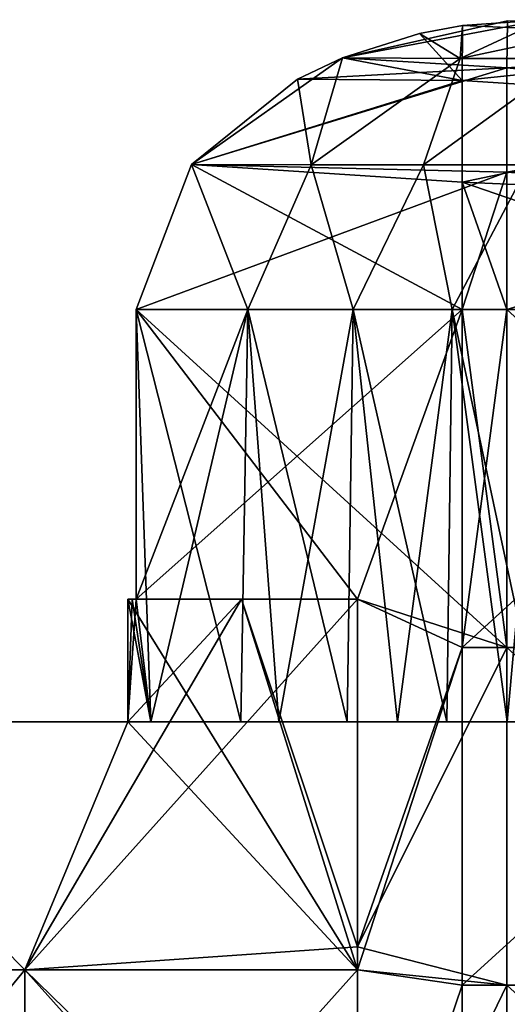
# Model space of a CAD drawing. Header units: inches. Extents: x -4.75 to 4.5, y 0 to 1.88.
# Tile 425 of 462: x 3.43 to 3.54, y 1.66 to 1.88. Entities that reach past the tile are written whole.
import ezdxf

# ---------------------------------------------------------------- set-up
doc = ezdxf.new("R2010")
doc.units = ezdxf.units.IN
doc.header["$LTSCALE"] = 101.851852
doc.header["$MEASUREMENT"] = 0
for name, color, linetype in [('13', 7, 'CONTINUOUS'), ('14', 7, 'CONTINUOUS'), ('2', 7, 'CONTINUOUS'), ('35', 7, 'CONTINUOUS'), ('38', 7, 'CONTINUOUS'), ('40', 7, 'CONTINUOUS'), ('44', 7, 'CONTINUOUS'), ('85', 7, 'CONTINUOUS'), ('86', 7, 'CONTINUOUS'), ('90', 7, 'CONTINUOUS')]:
    doc.layers.add(name, color=color, linetype=linetype)

msp = doc.modelspace()

# ---------------------------------------------------------------- linework, layer by layer
at = {"layer": '13', "color": 13, "linetype": 'Continuous', "true_color": 0xd67263}
for points in [[(3.50502, 1.75, -1.25), (3.45722, 1.75, -1.25), (3.45722, 1.8125, -1.25), (3.50502, 1.75, -1.25)], [(3.53722, 1.73958, -1.25), (3.50502, 1.75, -1.25), (3.45722, 1.8125, -1.25), (3.53722, 1.73958, -1.25)], [(3.52756, 1.8125, -1.25), (3.53722, 1.73958, -1.25), (3.45722, 1.8125, -1.25), (3.52756, 1.8125, -1.25)], [(3.53722, 1.8125, -1.25), (3.53722, 1.73958, -1.25), (3.52756, 1.8125, -1.25), (3.53722, 1.8125, -1.25)], [(3.53722, 1.73958, -1.25), (3.53722, 1.8125, -1.25), (3.6173, 1.73958, -1.25), (3.53722, 1.73958, -1.25)], [(3.6173, 1.73958, -1.25), (3.53722, 1.8125, -1.25), (3.60764, 1.8125, -1.25), (3.6173, 1.73958, -1.25)], [(3.50502, 1.75, -1.25), (3.53722, 1.73958, -1.25), (3.50502, 1.675, -1.25), (3.50502, 1.75, -1.25)], [(3.53722, 1.73958, -1.25), (3.53722, 1.66667, -1.25), (3.50502, 1.675, -1.25), (3.53722, 1.73958, -1.25)], [(3.53722, 1.66667, -1.25), (3.53722, 1.73958, -1.25), (3.6173, 1.66667, -1.25), (3.53722, 1.66667, -1.25)], [(3.6173, 1.66667, -1.25), (3.53722, 1.73958, -1.25), (3.6173, 1.73958, -1.25), (3.6173, 1.66667, -1.25)], [(3.50502, 1.675, -1.25), (3.53722, 1.66667, -1.25), (3.50502, 1.67, -1.25), (3.50502, 1.675, -1.25)], [(3.50502, 1.67, -1.25), (3.53722, 1.66667, -1.25), (3.50502, 1.6, -1.25), (3.50502, 1.67, -1.25)], [(3.53722, 1.66667, -1.25), (3.53722, 1.59375, -1.25), (3.50502, 1.6, -1.25), (3.53722, 1.66667, -1.25)], [(3.53722, 1.59375, -1.25), (3.53722, 1.66667, -1.25), (3.6173, 1.59375, -1.25), (3.53722, 1.59375, -1.25)], [(3.6173, 1.59375, -1.25), (3.53722, 1.66667, -1.25), (3.6173, 1.66667, -1.25), (3.6173, 1.59375, -1.25)]]:
    msp.add_3dface(points, dxfattribs=at)
at = {"layer": '14', "color": 13, "linetype": 'Continuous', "true_color": 0xd67263}
for points in [[(3.45722, 1.75, 1.25), (3.50502, 1.75, 1.25), (3.52756, 1.8125, 1.25), (3.45722, 1.75, 1.25)], [(3.45722, 1.8125, 1.25), (3.45722, 1.75, 1.25), (3.52756, 1.8125, 1.25), (3.45722, 1.8125, 1.25)], [(3.52756, 1.8125, 1.25), (3.50502, 1.75, 1.25), (3.52756, 1.73958, 1.25), (3.52756, 1.8125, 1.25)], [(3.52756, 1.8125, 1.25), (3.52756, 1.73958, 1.25), (3.53722, 1.8125, 1.25), (3.52756, 1.8125, 1.25)], [(3.53722, 1.8125, 1.25), (3.52756, 1.73958, 1.25), (3.60764, 1.8125, 1.25), (3.53722, 1.8125, 1.25)], [(3.60764, 1.8125, 1.25), (3.52756, 1.73958, 1.25), (3.60764, 1.73958, 1.25), (3.60764, 1.8125, 1.25)], [(3.50502, 1.75, 1.25), (3.50502, 1.675, 1.25), (3.52756, 1.73958, 1.25), (3.50502, 1.75, 1.25)], [(3.50502, 1.675, 1.25), (3.50502, 1.67, 1.25), (3.52756, 1.73958, 1.25), (3.50502, 1.675, 1.25)], [(3.52756, 1.73958, 1.25), (3.50502, 1.67, 1.25), (3.52756, 1.66667, 1.25), (3.52756, 1.73958, 1.25)], [(3.52756, 1.73958, 1.25), (3.52756, 1.66667, 1.25), (3.60764, 1.73958, 1.25), (3.52756, 1.73958, 1.25)], [(3.60764, 1.73958, 1.25), (3.52756, 1.66667, 1.25), (3.60764, 1.66667, 1.25), (3.60764, 1.73958, 1.25)], [(3.50502, 1.67, 1.25), (3.50502, 1.6, 1.25), (3.52756, 1.66667, 1.25), (3.50502, 1.67, 1.25)], [(3.52756, 1.66667, 1.25), (3.50502, 1.6, 1.25), (3.52756, 1.59375, 1.25), (3.52756, 1.66667, 1.25)], [(3.52756, 1.66667, 1.25), (3.52756, 1.59375, 1.25), (3.60764, 1.66667, 1.25), (3.52756, 1.66667, 1.25)], [(3.60764, 1.66667, 1.25), (3.52756, 1.59375, 1.25), (3.60764, 1.59375, 1.25), (3.60764, 1.66667, 1.25)]]:
    msp.add_3dface(points, dxfattribs=at)
at = {"layer": '2', "color": 13, "linetype": 'Continuous', "true_color": 0xd67263}
for points in [[(3.45632, 1.75, 1.25249), (3.45542, 1.75, 1.25497), (3.47993, 1.75, 1.25126), (3.45632, 1.75, 1.25249)], [(3.45542, 1.75, -1.25497), (3.45632, 1.75, -1.25249), (3.47993, 1.75, -1.25126), (3.45542, 1.75, -1.25497)], [(3.45722, 1.75, 1.25), (3.45632, 1.75, 1.25249), (3.47993, 1.75, 1.25126), (3.45722, 1.75, 1.25)], [(3.45632, 1.75, -1.25249), (3.45722, 1.75, -1.25), (3.47993, 1.75, -1.25126), (3.45632, 1.75, -1.25249)], [(3.50502, 1.75, 1.25), (3.45722, 1.75, 1.25), (3.47993, 1.75, 1.25126), (3.50502, 1.75, 1.25)], [(3.47993, 1.75, -1.25126), (3.45722, 1.75, -1.25), (3.50502, 1.75, -1.25), (3.47993, 1.75, -1.25126)]]:
    msp.add_3dface(points, dxfattribs=at)
at = {"layer": '35', "color": 13, "linetype": 'Continuous', "true_color": 0xd67263}
for points in [[(3.47993, 1.75, 1.25126), (3.45542, 1.75, 1.25497), (3.50502, 1.67, 1.25), (3.47993, 1.75, 1.25126)], [(3.50502, 1.67, 1.25), (3.45542, 1.75, 1.25497), (3.45542, 1.7235, 1.25497), (3.50502, 1.67, 1.25)], [(3.50502, 1.75, 1.25), (3.47993, 1.75, 1.25126), (3.50502, 1.675, 1.25), (3.50502, 1.75, 1.25)], [(3.47993, 1.75, 1.25126), (3.50502, 1.67, 1.25), (3.50502, 1.675, 1.25), (3.47993, 1.75, 1.25126)], [(3.43315, 1.67, 1.26055), (3.38039, 1.7235, 1.28329), (3.36734, 1.67, 1.29133), (3.43315, 1.67, 1.26055)], [(3.45542, 1.7235, 1.25497), (3.38039, 1.7235, 1.28329), (3.43315, 1.67, 1.26055), (3.45542, 1.7235, 1.25497)], [(3.50502, 1.67, 1.25), (3.45542, 1.7235, 1.25497), (3.43315, 1.67, 1.26055), (3.50502, 1.67, 1.25)], [(3.43315, 1.67, 1.26055), (3.36734, 1.67, 1.29133), (3.43315, 1.58992, 1.26055), (3.43315, 1.67, 1.26055)], [(3.43315, 1.58992, 1.26055), (3.36734, 1.67, 1.29133), (3.36734, 1.58992, 1.29133), (3.43315, 1.58992, 1.26055)], [(3.50502, 1.58992, 1.25), (3.50502, 1.6, 1.25), (3.43315, 1.67, 1.26055), (3.50502, 1.58992, 1.25)], [(3.50502, 1.58992, 1.25), (3.43315, 1.67, 1.26055), (3.43315, 1.58992, 1.26055), (3.50502, 1.58992, 1.25)], [(3.50502, 1.6, 1.25), (3.50502, 1.67, 1.25), (3.43315, 1.67, 1.26055), (3.50502, 1.6, 1.25)]]:
    msp.add_3dface(points, dxfattribs=at)
at = {"layer": '38', "color": 13, "linetype": 'Continuous', "true_color": 0xd67263}
for points in [[(3.47993, 1.75, -1.25126), (3.50502, 1.75, -1.25), (3.43315, 1.67, -1.26055), (3.47993, 1.75, -1.25126)], [(3.45542, 1.7235, -1.25497), (3.47993, 1.75, -1.25126), (3.43315, 1.67, -1.26055), (3.45542, 1.7235, -1.25497)], [(3.50502, 1.75, -1.25), (3.50502, 1.675, -1.25), (3.43315, 1.67, -1.26055), (3.50502, 1.75, -1.25)], [(3.45542, 1.75, -1.25497), (3.47993, 1.75, -1.25126), (3.45542, 1.7235, -1.25497), (3.45542, 1.75, -1.25497)], [(3.36734, 1.67, -1.29133), (3.38039, 1.7235, -1.28329), (3.43315, 1.67, -1.26055), (3.36734, 1.67, -1.29133)], [(3.38039, 1.7235, -1.28329), (3.45542, 1.7235, -1.25497), (3.43315, 1.67, -1.26055), (3.38039, 1.7235, -1.28329)], [(3.50502, 1.675, -1.25), (3.50502, 1.67, -1.25), (3.43315, 1.67, -1.26055), (3.50502, 1.675, -1.25)], [(3.36734, 1.67, -1.29133), (3.43315, 1.67, -1.26055), (3.36734, 1.58992, -1.29133), (3.36734, 1.67, -1.29133)], [(3.36734, 1.58992, -1.29133), (3.43315, 1.67, -1.26055), (3.43315, 1.58992, -1.26055), (3.36734, 1.58992, -1.29133)], [(3.50502, 1.67, -1.25), (3.50502, 1.6, -1.25), (3.43315, 1.58992, -1.26055), (3.50502, 1.67, -1.25)], [(3.43315, 1.67, -1.26055), (3.50502, 1.67, -1.25), (3.43315, 1.58992, -1.26055), (3.43315, 1.67, -1.26055)]]:
    msp.add_3dface(points, dxfattribs=at)
at = {"layer": '40', "color": 13, "linetype": 'Continuous', "true_color": 0xd67263}
for points in [[(3.53722, 1.8646, 1.22203), (3.53736, 1.87475, 1.19309), (3.50178, 1.86675, 1.21853), (3.53722, 1.8646, 1.22203)], [(3.53722, 1.8646, 1.22203), (3.6173, 1.87024, 1.21142), (3.53736, 1.87475, 1.19309), (3.53722, 1.8646, 1.22203)], [(3.6173, 1.85669, 1.23169), (3.6173, 1.87024, 1.21142), (3.53722, 1.8646, 1.22203), (3.6173, 1.85669, 1.23169)], [(3.49207, 1.86218, 1.22542), (3.53722, 1.8646, 1.22203), (3.50178, 1.86675, 1.21853), (3.49207, 1.86218, 1.22542)], [(3.53722, 1.84207, 1.24256), (3.53722, 1.8646, 1.22203), (3.46913, 1.84374, 1.24163), (3.53722, 1.84207, 1.24256)], [(3.46913, 1.84374, 1.24163), (3.53722, 1.8646, 1.22203), (3.49207, 1.86218, 1.22542), (3.46913, 1.84374, 1.24163)], [(3.53722, 1.84207, 1.24256), (3.6173, 1.85669, 1.23169), (3.53722, 1.8646, 1.22203), (3.53722, 1.84207, 1.24256)], [(3.6173, 1.83642, 1.24524), (3.6173, 1.85669, 1.23169), (3.53722, 1.84207, 1.24256), (3.6173, 1.83642, 1.24524)], [(3.45722, 1.8125, 1.25), (3.53722, 1.84207, 1.24256), (3.46913, 1.84374, 1.24163), (3.45722, 1.8125, 1.25)], [(3.45722, 1.8125, 1.25), (3.52756, 1.8125, 1.25), (3.53722, 1.84207, 1.24256), (3.45722, 1.8125, 1.25)], [(3.52756, 1.8125, 1.25), (3.53722, 1.8125, 1.25), (3.53722, 1.84207, 1.24256), (3.52756, 1.8125, 1.25)], [(3.53722, 1.8125, 1.25), (3.6173, 1.83642, 1.24524), (3.53722, 1.84207, 1.24256), (3.53722, 1.8125, 1.25)], [(3.53722, 1.8125, 1.25), (3.60764, 1.8125, 1.25), (3.6173, 1.83642, 1.24524), (3.53722, 1.8125, 1.25)]]:
    msp.add_3dface(points, dxfattribs=at)
at = {"layer": '44', "color": 13, "linetype": 'Continuous', "true_color": 0xd67263}
for points in [[(3.52769, 1.87373, -1.20004), (3.52756, 1.86186, -1.22584), (3.51841, 1.87199, -1.20667), (3.52769, 1.87373, -1.20004)], [(3.52769, 1.87373, -1.20004), (3.60764, 1.87024, -1.21142), (3.52756, 1.86186, -1.22584), (3.52769, 1.87373, -1.20004)], [(3.54516, 1.875, -1.1875), (3.60764, 1.87024, -1.21142), (3.52769, 1.87373, -1.20004), (3.54516, 1.875, -1.1875)], [(3.51841, 1.87199, -1.20667), (3.52756, 1.86186, -1.22584), (3.50178, 1.86675, -1.21853), (3.51841, 1.87199, -1.20667)], [(3.60764, 1.87024, -1.21142), (3.60764, 1.85669, -1.23169), (3.52756, 1.86186, -1.22584), (3.60764, 1.87024, -1.21142)], [(3.50178, 1.86675, -1.21853), (3.52756, 1.86186, -1.22584), (3.49207, 1.86218, -1.22542), (3.50178, 1.86675, -1.21853)], [(3.49207, 1.86218, -1.22542), (3.52756, 1.86186, -1.22584), (3.46913, 1.84374, -1.24163), (3.49207, 1.86218, -1.22542)], [(3.52756, 1.86186, -1.22584), (3.52756, 1.83998, -1.24364), (3.46913, 1.84374, -1.24163), (3.52756, 1.86186, -1.22584)], [(3.52756, 1.86186, -1.22584), (3.60764, 1.85669, -1.23169), (3.52756, 1.83998, -1.24364), (3.52756, 1.86186, -1.22584)], [(3.60764, 1.85669, -1.23169), (3.60764, 1.83642, -1.24524), (3.52756, 1.83998, -1.24364), (3.60764, 1.85669, -1.23169)], [(3.52756, 1.8125, -1.25), (3.45722, 1.8125, -1.25), (3.46913, 1.84374, -1.24163), (3.52756, 1.8125, -1.25)], [(3.52756, 1.83998, -1.24364), (3.52756, 1.8125, -1.25), (3.46913, 1.84374, -1.24163), (3.52756, 1.83998, -1.24364)], [(3.53722, 1.8125, -1.25), (3.52756, 1.8125, -1.25), (3.52756, 1.83998, -1.24364), (3.53722, 1.8125, -1.25)], [(3.60764, 1.8125, -1.25), (3.53722, 1.8125, -1.25), (3.52756, 1.83998, -1.24364), (3.60764, 1.8125, -1.25)], [(3.60764, 1.83642, -1.24524), (3.60764, 1.8125, -1.25), (3.52756, 1.83998, -1.24364), (3.60764, 1.83642, -1.24524)]]:
    msp.add_3dface(points, dxfattribs=at)
at = {"layer": '85', "color": 13, "linetype": 'Continuous', "true_color": 0xd67263}
for points in [[(3.45722, 1.75, 1.25), (3.45722, 1.8125, 1.25), (3.48132, 1.8125, 1.18122), (3.45722, 1.75, 1.25)], [(3.46036, 1.7235, 1.24126), (3.45722, 1.75, 1.25), (3.48132, 1.8125, 1.18122), (3.46036, 1.7235, 1.24126)], [(3.45722, 1.8125, -1.25), (3.45722, 1.75, -1.25), (3.46036, 1.7235, -1.24127), (3.45722, 1.8125, -1.25)], [(3.4798, 1.7235, -1.18557), (3.45722, 1.8125, -1.25), (3.46036, 1.7235, -1.24127), (3.4798, 1.7235, -1.18557)], [(3.45722, 1.8125, -1.25), (3.4798, 1.7235, -1.18557), (3.48132, 1.8125, -1.18122), (3.45722, 1.8125, -1.25)], [(3.4798, 1.7235, 1.18557), (3.46036, 1.7235, 1.24126), (3.48132, 1.8125, 1.18122), (3.4798, 1.7235, 1.18557)], [(3.48801, 1.7235, 1.16119), (3.4798, 1.7235, 1.18557), (3.48132, 1.8125, 1.18122), (3.48801, 1.7235, 1.16119)], [(3.4798, 1.7235, -1.18557), (3.48801, 1.7235, -1.1612), (3.48132, 1.8125, -1.18122), (3.4798, 1.7235, -1.18557)], [(3.50405, 1.8125, 1.11197), (3.48801, 1.7235, 1.16119), (3.48132, 1.8125, 1.18122), (3.50405, 1.8125, 1.11197)], [(3.48801, 1.7235, -1.1612), (3.50277, 1.7235, -1.11587), (3.48132, 1.8125, -1.18122), (3.48801, 1.7235, -1.1612)], [(3.48132, 1.8125, -1.18122), (3.50277, 1.7235, -1.11587), (3.50405, 1.8125, -1.11197), (3.48132, 1.8125, -1.18122)], [(3.50277, 1.7235, 1.11587), (3.48801, 1.7235, 1.16119), (3.50405, 1.8125, 1.11197), (3.50277, 1.7235, 1.11587)], [(3.51365, 1.7235, 1.08112), (3.50277, 1.7235, 1.11587), (3.50405, 1.8125, 1.11197), (3.51365, 1.7235, 1.08112)], [(3.50277, 1.7235, -1.11587), (3.51365, 1.7235, -1.08112), (3.50405, 1.8125, -1.11197), (3.50277, 1.7235, -1.11587)], [(3.52541, 1.8125, 1.04229), (3.51365, 1.7235, 1.08112), (3.50405, 1.8125, 1.11197), (3.52541, 1.8125, 1.04229)], [(3.51365, 1.7235, -1.08112), (3.52431, 1.7235, -1.04587), (3.50405, 1.8125, -1.11197), (3.51365, 1.7235, -1.08112)], [(3.50405, 1.8125, -1.11197), (3.52431, 1.7235, -1.04587), (3.52541, 1.8125, -1.04229), (3.50405, 1.8125, -1.11197)], [(3.52431, 1.7235, 1.04587), (3.51365, 1.7235, 1.08112), (3.52541, 1.8125, 1.04229), (3.52431, 1.7235, 1.04587)], [(3.53731, 1.7235, 1.00103), (3.52431, 1.7235, 1.04587), (3.52541, 1.8125, 1.04229), (3.53731, 1.7235, 1.00103)], [(3.52431, 1.7235, -1.04587), (3.53731, 1.7235, -1.00104), (3.52541, 1.8125, -1.04229), (3.52431, 1.7235, -1.04587)], [(3.54538, 1.8125, 0.9722), (3.53731, 1.7235, 1.00103), (3.52541, 1.8125, 1.04229), (3.54538, 1.8125, 0.9722)], [(3.53731, 1.7235, -1.00104), (3.54442, 1.7235, -0.97557), (3.52541, 1.8125, -1.04229), (3.53731, 1.7235, -1.00104)], [(3.52541, 1.8125, -1.04229), (3.54442, 1.7235, -0.97557), (3.54538, 1.8125, -0.9722), (3.52541, 1.8125, -1.04229)], [(3.54442, 1.7235, 0.97557), (3.53731, 1.7235, 1.00103), (3.54538, 1.8125, 0.9722), (3.54442, 1.7235, 0.97557)], [(3.45542, 1.75, 1.25497), (3.45632, 1.75, 1.25249), (3.45542, 1.7235, 1.25497), (3.45542, 1.75, 1.25497)], [(3.45632, 1.75, 1.25249), (3.45722, 1.75, 1.25), (3.45542, 1.7235, 1.25497), (3.45632, 1.75, 1.25249)], [(3.45542, 1.7235, 1.25497), (3.45722, 1.75, 1.25), (3.46036, 1.7235, 1.24126), (3.45542, 1.7235, 1.25497)], [(3.45632, 1.75, -1.25249), (3.45542, 1.75, -1.25497), (3.46036, 1.7235, -1.24127), (3.45632, 1.75, -1.25249)], [(3.46036, 1.7235, -1.24127), (3.45542, 1.75, -1.25497), (3.45542, 1.7235, -1.25497), (3.46036, 1.7235, -1.24127)], [(3.45722, 1.75, -1.25), (3.45632, 1.75, -1.25249), (3.46036, 1.7235, -1.24127), (3.45722, 1.75, -1.25)]]:
    msp.add_3dface(points, dxfattribs=at)
at = {"layer": '86', "color": 13, "linetype": 'Continuous', "true_color": 0xd67263}
for points in [[(3.53736, 1.87475, 1.19309), (3.54516, 1.875, 1.1875), (3.50178, 1.86675, 1.21853), (3.53736, 1.87475, 1.19309)], [(3.50178, 1.86675, 1.21853), (3.54516, 1.875, 1.1875), (3.52714, 1.86663, 1.14234), (3.50178, 1.86675, 1.21853)], [(3.52769, 1.87373, -1.20004), (3.51841, 1.87199, -1.20667), (3.52714, 1.86663, -1.14234), (3.52769, 1.87373, -1.20004)], [(3.56655, 1.875, -1.12153), (3.54516, 1.875, -1.1875), (3.52714, 1.86663, -1.14234), (3.56655, 1.875, -1.12153)], [(3.55099, 1.86663, -1.06589), (3.56655, 1.875, -1.12153), (3.52714, 1.86663, -1.14234), (3.55099, 1.86663, -1.06589)], [(3.54516, 1.875, -1.1875), (3.52769, 1.87373, -1.20004), (3.52714, 1.86663, -1.14234), (3.54516, 1.875, -1.1875)], [(3.54516, 1.875, 1.1875), (3.56655, 1.875, 1.12154), (3.52714, 1.86663, 1.14234), (3.54516, 1.875, 1.1875)], [(3.52714, 1.86663, 1.14234), (3.56655, 1.875, 1.12154), (3.55099, 1.86663, 1.06589), (3.52714, 1.86663, 1.14234)], [(3.51841, 1.87199, -1.20667), (3.50178, 1.86675, -1.21853), (3.52714, 1.86663, -1.14234), (3.51841, 1.87199, -1.20667)], [(3.46913, 1.84374, 1.24163), (3.49207, 1.86218, 1.22542), (3.50178, 1.86675, 1.21853), (3.46913, 1.84374, 1.24163)], [(3.46913, 1.84374, 1.24163), (3.50178, 1.86675, 1.21853), (3.49499, 1.84372, 1.16679), (3.46913, 1.84374, 1.24163)], [(3.50178, 1.86675, -1.21853), (3.49207, 1.86218, -1.22542), (3.49499, 1.84372, -1.16679), (3.50178, 1.86675, -1.21853)], [(3.50178, 1.86675, 1.21853), (3.52714, 1.86663, 1.14234), (3.49499, 1.84372, 1.16679), (3.50178, 1.86675, 1.21853)], [(3.52714, 1.86663, -1.14234), (3.50178, 1.86675, -1.21853), (3.49499, 1.84372, -1.16679), (3.52714, 1.86663, -1.14234)], [(3.52714, 1.86663, 1.14234), (3.51925, 1.84372, 1.09145), (3.49499, 1.84372, 1.16679), (3.52714, 1.86663, 1.14234)], [(3.52714, 1.86663, -1.14234), (3.49499, 1.84372, -1.16679), (3.51925, 1.84372, -1.09145), (3.52714, 1.86663, -1.14234)], [(3.52714, 1.86663, 1.14234), (3.55099, 1.86663, 1.06589), (3.51925, 1.84372, 1.09145), (3.52714, 1.86663, 1.14234)], [(3.55099, 1.86663, 1.06589), (3.54188, 1.84372, 1.01561), (3.51925, 1.84372, 1.09145), (3.55099, 1.86663, 1.06589)], [(3.55099, 1.86663, -1.06589), (3.52714, 1.86663, -1.14234), (3.51925, 1.84372, -1.09145), (3.55099, 1.86663, -1.06589)], [(3.55099, 1.86663, -1.06589), (3.51925, 1.84372, -1.09145), (3.54188, 1.84372, -1.01561), (3.55099, 1.86663, -1.06589)], [(3.49207, 1.86218, -1.22542), (3.46913, 1.84374, -1.24163), (3.49499, 1.84372, -1.16679), (3.49207, 1.86218, -1.22542)], [(3.45722, 1.8125, -1.25), (3.48132, 1.8125, -1.18122), (3.46913, 1.84374, -1.24163), (3.45722, 1.8125, -1.25)], [(3.48132, 1.8125, 1.18122), (3.45722, 1.8125, 1.25), (3.46913, 1.84374, 1.24163), (3.48132, 1.8125, 1.18122)], [(3.46913, 1.84374, -1.24163), (3.48132, 1.8125, -1.18122), (3.49499, 1.84372, -1.16679), (3.46913, 1.84374, -1.24163)], [(3.48132, 1.8125, 1.18122), (3.46913, 1.84374, 1.24163), (3.49499, 1.84372, 1.16679), (3.48132, 1.8125, 1.18122)], [(3.48132, 1.8125, -1.18122), (3.50405, 1.8125, -1.11197), (3.49499, 1.84372, -1.16679), (3.48132, 1.8125, -1.18122)], [(3.50405, 1.8125, 1.11197), (3.48132, 1.8125, 1.18122), (3.49499, 1.84372, 1.16679), (3.50405, 1.8125, 1.11197)], [(3.49499, 1.84372, -1.16679), (3.50405, 1.8125, -1.11197), (3.51925, 1.84372, -1.09145), (3.49499, 1.84372, -1.16679)], [(3.51925, 1.84372, 1.09145), (3.50405, 1.8125, 1.11197), (3.49499, 1.84372, 1.16679), (3.51925, 1.84372, 1.09145)], [(3.50405, 1.8125, -1.11197), (3.52541, 1.8125, -1.04229), (3.51925, 1.84372, -1.09145), (3.50405, 1.8125, -1.11197)], [(3.52541, 1.8125, 1.04229), (3.50405, 1.8125, 1.11197), (3.51925, 1.84372, 1.09145), (3.52541, 1.8125, 1.04229)], [(3.51925, 1.84372, -1.09145), (3.52541, 1.8125, -1.04229), (3.54188, 1.84372, -1.01561), (3.51925, 1.84372, -1.09145)], [(3.54188, 1.84372, 1.01561), (3.52541, 1.8125, 1.04229), (3.51925, 1.84372, 1.09145), (3.54188, 1.84372, 1.01561)], [(3.52541, 1.8125, -1.04229), (3.54538, 1.8125, -0.9722), (3.54188, 1.84372, -1.01561), (3.52541, 1.8125, -1.04229)], [(3.54538, 1.8125, 0.9722), (3.52541, 1.8125, 1.04229), (3.54188, 1.84372, 1.01561), (3.54538, 1.8125, 0.9722)]]:
    msp.add_3dface(points, dxfattribs=at)
at = {"layer": '90', "color": 13, "linetype": 'Continuous', "true_color": 0xd67263}
for points in [[(3.39479, 1.7235, 1.001), (3.35388, 1.7235, 1.08108), (3.43368, 1.7235, 1.08108), (3.39479, 1.7235, 1.001)], [(3.35388, 1.7235, 1.08108), (3.40905, 1.7235, 1.16116), (3.43368, 1.7235, 1.08108), (3.35388, 1.7235, 1.08108)], [(3.43479, 1.7235, -0.12012), (3.43099, 1.7235, -0.2002), (3.355, 1.7235, -0.12012), (3.43479, 1.7235, -0.12012)], [(3.43479, 1.7235, -0.12012), (3.355, 1.7235, -0.12012), (3.35696, 1.7235, -0.04004), (3.43479, 1.7235, -0.12012)], [(3.43479, 1.7235, 0.12012), (3.35696, 1.7235, 0.04004), (3.355, 1.7235, 0.12012), (3.43479, 1.7235, 0.12012)], [(3.43479, 1.7235, 0.12012), (3.355, 1.7235, 0.12012), (3.43099, 1.7235, 0.2002), (3.43479, 1.7235, 0.12012)], [(3.43671, 1.7235, -0.04004), (3.43479, 1.7235, -0.12012), (3.35696, 1.7235, -0.04004), (3.43671, 1.7235, -0.04004)], [(3.43671, 1.7235, -0.04004), (3.35696, 1.7235, -0.04004), (3.43671, 1.7235, 0.04004), (3.43671, 1.7235, -0.04004)], [(3.43671, 1.7235, 0.04004), (3.35696, 1.7235, -0.04004), (3.35696, 1.7235, 0.04004), (3.43671, 1.7235, 0.04004)], [(3.43671, 1.7235, 0.04004), (3.35696, 1.7235, 0.04004), (3.43479, 1.7235, 0.12012), (3.43671, 1.7235, 0.04004)], [(3.43663, 1.7235, -1.08108), (3.41024, 1.7235, -1.16116), (3.35979, 1.7235, -1.08108), (3.43663, 1.7235, -1.08108)], [(3.43663, 1.7235, -1.08108), (3.35979, 1.7235, -1.08108), (3.3848, 1.7235, -1.001), (3.43663, 1.7235, -1.08108)], [(3.43956, 1.7235, -0.36036), (3.43009, 1.7235, -0.44044), (3.36662, 1.7235, -0.36036), (3.43956, 1.7235, -0.36036)], [(3.43956, 1.7235, -0.36036), (3.36662, 1.7235, -0.36036), (3.37436, 1.7235, -0.28028), (3.43956, 1.7235, -0.36036)], [(3.43956, 1.7235, 0.36036), (3.37436, 1.7235, 0.28028), (3.36662, 1.7235, 0.36036), (3.43956, 1.7235, 0.36036)], [(3.43956, 1.7235, 0.36036), (3.36662, 1.7235, 0.36036), (3.43009, 1.7235, 0.44044), (3.43956, 1.7235, 0.36036)], [(3.44755, 1.7235, 0.76076), (3.39022, 1.7235, 0.68068), (3.373, 1.7235, 0.76076), (3.44755, 1.7235, 0.76076)], [(3.44755, 1.7235, 0.76076), (3.373, 1.7235, 0.76076), (3.42865, 1.7235, 0.84084), (3.44755, 1.7235, 0.76076)], [(3.44755, 1.7235, -0.76076), (3.42865, 1.7235, -0.84084), (3.373, 1.7235, -0.76076), (3.44755, 1.7235, -0.76076)], [(3.44755, 1.7235, -0.76076), (3.373, 1.7235, -0.76076), (3.39022, 1.7235, -0.68068), (3.44755, 1.7235, -0.76076)], [(3.44712, 1.7235, -0.28028), (3.43956, 1.7235, -0.36036), (3.37436, 1.7235, -0.28028), (3.44712, 1.7235, -0.28028)], [(3.44712, 1.7235, -0.28028), (3.37436, 1.7235, -0.28028), (3.43099, 1.7235, -0.2002), (3.44712, 1.7235, -0.28028)], [(3.44712, 1.7235, 0.28028), (3.43099, 1.7235, 0.2002), (3.37436, 1.7235, 0.28028), (3.44712, 1.7235, 0.28028)], [(3.44712, 1.7235, 0.28028), (3.37436, 1.7235, 0.28028), (3.43956, 1.7235, 0.36036), (3.44712, 1.7235, 0.28028)], [(3.38039, 1.7235, 1.28329), (3.45542, 1.7235, 1.25497), (3.38181, 1.7235, 1.24124), (3.38039, 1.7235, 1.28329)], [(3.45542, 1.7235, -1.25497), (3.38039, 1.7235, -1.28329), (3.38181, 1.7235, -1.24124), (3.45542, 1.7235, -1.25497)], [(3.45542, 1.7235, 1.25497), (3.46036, 1.7235, 1.24126), (3.38181, 1.7235, 1.24124), (3.45542, 1.7235, 1.25497)], [(3.46036, 1.7235, 1.24126), (3.40905, 1.7235, 1.16116), (3.38181, 1.7235, 1.24124), (3.46036, 1.7235, 1.24126)], [(3.46036, 1.7235, -1.24127), (3.45542, 1.7235, -1.25497), (3.38181, 1.7235, -1.24124), (3.46036, 1.7235, -1.24127)], [(3.46036, 1.7235, -1.24127), (3.38181, 1.7235, -1.24124), (3.41024, 1.7235, -1.16116), (3.46036, 1.7235, -1.24127)], [(3.46097, 1.7235, -1.001), (3.43663, 1.7235, -1.08108), (3.3848, 1.7235, -1.001), (3.46097, 1.7235, -1.001)], [(3.46097, 1.7235, -1.001), (3.3848, 1.7235, -1.001), (3.40773, 1.7235, -0.92092), (3.46097, 1.7235, -1.001)], [(3.46434, 1.7235, 0.68068), (3.40544, 1.7235, 0.6006), (3.39022, 1.7235, 0.68068), (3.46434, 1.7235, 0.68068)], [(3.46434, 1.7235, 0.68068), (3.39022, 1.7235, 0.68068), (3.44755, 1.7235, 0.76076), (3.46434, 1.7235, 0.68068)], [(3.46434, 1.7235, -0.68068), (3.44755, 1.7235, -0.76076), (3.39022, 1.7235, -0.68068), (3.46434, 1.7235, -0.68068)], [(3.46434, 1.7235, -0.68068), (3.39022, 1.7235, -0.68068), (3.40544, 1.7235, -0.6006), (3.46434, 1.7235, -0.68068)], [(3.46597, 1.7235, 1.001), (3.40774, 1.7235, 0.92092), (3.39479, 1.7235, 1.001), (3.46597, 1.7235, 1.001)], [(3.46597, 1.7235, 1.001), (3.39479, 1.7235, 1.001), (3.43368, 1.7235, 1.08108), (3.46597, 1.7235, 1.001)], [(3.47919, 1.7235, 0.6006), (3.40544, 1.7235, 0.6006), (3.46434, 1.7235, 0.68068), (3.47919, 1.7235, 0.6006)], [(3.40544, 1.7235, 0.6006), (3.47919, 1.7235, 0.6006), (3.41872, 1.7235, 0.52052), (3.40544, 1.7235, 0.6006)], [(3.47919, 1.7235, -0.6006), (3.46434, 1.7235, -0.68068), (3.40544, 1.7235, -0.6006), (3.47919, 1.7235, -0.6006)], [(3.47919, 1.7235, -0.6006), (3.40544, 1.7235, -0.6006), (3.41872, 1.7235, -0.52052), (3.47919, 1.7235, -0.6006)], [(3.48331, 1.7235, -0.92092), (3.46097, 1.7235, -1.001), (3.40773, 1.7235, -0.92092), (3.48331, 1.7235, -0.92092)], [(3.48331, 1.7235, -0.92092), (3.40773, 1.7235, -0.92092), (3.42865, 1.7235, -0.84084), (3.48331, 1.7235, -0.92092)], [(3.48331, 1.7235, 0.92092), (3.42865, 1.7235, 0.84084), (3.40774, 1.7235, 0.92092), (3.48331, 1.7235, 0.92092)], [(3.48331, 1.7235, 0.92092), (3.40774, 1.7235, 0.92092), (3.46597, 1.7235, 1.001), (3.48331, 1.7235, 0.92092)], [(3.46036, 1.7235, 1.24126), (3.4798, 1.7235, 1.18557), (3.40905, 1.7235, 1.16116), (3.46036, 1.7235, 1.24126)], [(3.4798, 1.7235, 1.18557), (3.48801, 1.7235, 1.16119), (3.40905, 1.7235, 1.16116), (3.4798, 1.7235, 1.18557)], [(3.40905, 1.7235, 1.16116), (3.48801, 1.7235, 1.16119), (3.43368, 1.7235, 1.08108), (3.40905, 1.7235, 1.16116)], [(3.48801, 1.7235, -1.1612), (3.46036, 1.7235, -1.24127), (3.41024, 1.7235, -1.16116), (3.48801, 1.7235, -1.1612)], [(3.48801, 1.7235, -1.1612), (3.41024, 1.7235, -1.16116), (3.43663, 1.7235, -1.08108), (3.48801, 1.7235, -1.1612)], [(3.47919, 1.7235, 0.6006), (3.49215, 1.7235, 0.52052), (3.41872, 1.7235, 0.52052), (3.47919, 1.7235, 0.6006)], [(3.49215, 1.7235, -0.52052), (3.47919, 1.7235, -0.6006), (3.41872, 1.7235, -0.52052), (3.49215, 1.7235, -0.52052)], [(3.49215, 1.7235, -0.52052), (3.41872, 1.7235, -0.52052), (3.43009, 1.7235, -0.44044), (3.49215, 1.7235, -0.52052)], [(3.49215, 1.7235, 0.52052), (3.43009, 1.7235, 0.44044), (3.41872, 1.7235, 0.52052), (3.49215, 1.7235, 0.52052)], [(3.5037, 1.7235, 0.84084), (3.44755, 1.7235, 0.76076), (3.42865, 1.7235, 0.84084), (3.5037, 1.7235, 0.84084)], [(3.5037, 1.7235, 0.84084), (3.42865, 1.7235, 0.84084), (3.48331, 1.7235, 0.92092), (3.5037, 1.7235, 0.84084)], [(3.50369, 1.7235, -0.84084), (3.48331, 1.7235, -0.92092), (3.42865, 1.7235, -0.84084), (3.50369, 1.7235, -0.84084)], [(3.50369, 1.7235, -0.84084), (3.42865, 1.7235, -0.84084), (3.44755, 1.7235, -0.76076), (3.50369, 1.7235, -0.84084)], [(3.50325, 1.7235, -0.44044), (3.49215, 1.7235, -0.52052), (3.43009, 1.7235, -0.44044), (3.50325, 1.7235, -0.44044)], [(3.50325, 1.7235, -0.44044), (3.43009, 1.7235, -0.44044), (3.43956, 1.7235, -0.36036), (3.50325, 1.7235, -0.44044)], [(3.50325, 1.7235, 0.44044), (3.43956, 1.7235, 0.36036), (3.43009, 1.7235, 0.44044), (3.50325, 1.7235, 0.44044)], [(3.50325, 1.7235, 0.44044), (3.43009, 1.7235, 0.44044), (3.49215, 1.7235, 0.52052), (3.50325, 1.7235, 0.44044)], [(3.51088, 1.7235, -0.2002), (3.44712, 1.7235, -0.28028), (3.43099, 1.7235, -0.2002), (3.51088, 1.7235, -0.2002)], [(3.51088, 1.7235, -0.2002), (3.43099, 1.7235, -0.2002), (3.43479, 1.7235, -0.12012), (3.51088, 1.7235, -0.2002)], [(3.51088, 1.7235, 0.2002), (3.43479, 1.7235, 0.12012), (3.43099, 1.7235, 0.2002), (3.51088, 1.7235, 0.2002)], [(3.51088, 1.7235, 0.2002), (3.43099, 1.7235, 0.2002), (3.44712, 1.7235, 0.28028), (3.51088, 1.7235, 0.2002)], [(3.48801, 1.7235, 1.16119), (3.50277, 1.7235, 1.11587), (3.43368, 1.7235, 1.08108), (3.48801, 1.7235, 1.16119)], [(3.50277, 1.7235, 1.11587), (3.51365, 1.7235, 1.08112), (3.43368, 1.7235, 1.08108), (3.50277, 1.7235, 1.11587)], [(3.51365, 1.7235, 1.08112), (3.46597, 1.7235, 1.001), (3.43368, 1.7235, 1.08108), (3.51365, 1.7235, 1.08112)], [(3.51459, 1.7235, -0.12012), (3.51088, 1.7235, -0.2002), (3.43479, 1.7235, -0.12012), (3.51459, 1.7235, -0.12012)], [(3.51459, 1.7235, -0.12012), (3.43479, 1.7235, -0.12012), (3.43671, 1.7235, -0.04004), (3.51459, 1.7235, -0.12012)], [(3.51459, 1.7235, 0.12012), (3.43671, 1.7235, 0.04004), (3.43479, 1.7235, 0.12012), (3.51459, 1.7235, 0.12012)], [(3.51459, 1.7235, 0.12012), (3.43479, 1.7235, 0.12012), (3.51088, 1.7235, 0.2002), (3.51459, 1.7235, 0.12012)], [(3.51365, 1.7235, -1.08112), (3.48801, 1.7235, -1.1612), (3.43663, 1.7235, -1.08108), (3.51365, 1.7235, -1.08112)], [(3.51365, 1.7235, -1.08112), (3.43663, 1.7235, -1.08108), (3.46097, 1.7235, -1.001), (3.51365, 1.7235, -1.08112)], [(3.51647, 1.7235, -0.04004), (3.51459, 1.7235, -0.12012), (3.43671, 1.7235, -0.04004), (3.51647, 1.7235, -0.04004)], [(3.51647, 1.7235, -0.04004), (3.43671, 1.7235, -0.04004), (3.51647, 1.7235, 0.04004), (3.51647, 1.7235, -0.04004)], [(3.51647, 1.7235, 0.04004), (3.43671, 1.7235, -0.04004), (3.43671, 1.7235, 0.04004), (3.51647, 1.7235, 0.04004)], [(3.51647, 1.7235, 0.04004), (3.43671, 1.7235, 0.04004), (3.51459, 1.7235, 0.12012), (3.51647, 1.7235, 0.04004)], [(3.51249, 1.7235, -0.36036), (3.50325, 1.7235, -0.44044), (3.43956, 1.7235, -0.36036), (3.51249, 1.7235, -0.36036)], [(3.51249, 1.7235, -0.36036), (3.43956, 1.7235, -0.36036), (3.44712, 1.7235, -0.28028), (3.51249, 1.7235, -0.36036)], [(3.51249, 1.7235, 0.36036), (3.44712, 1.7235, 0.28028), (3.43956, 1.7235, 0.36036), (3.51249, 1.7235, 0.36036)], [(3.51249, 1.7235, 0.36036), (3.43956, 1.7235, 0.36036), (3.50325, 1.7235, 0.44044), (3.51249, 1.7235, 0.36036)], [(3.51988, 1.7235, -0.28028), (3.51249, 1.7235, -0.36036), (3.44712, 1.7235, -0.28028), (3.51988, 1.7235, -0.28028)], [(3.51988, 1.7235, -0.28028), (3.44712, 1.7235, -0.28028), (3.51088, 1.7235, -0.2002), (3.51988, 1.7235, -0.28028)], [(3.51988, 1.7235, 0.28028), (3.51088, 1.7235, 0.2002), (3.44712, 1.7235, 0.28028), (3.51988, 1.7235, 0.28028)], [(3.51988, 1.7235, 0.28028), (3.44712, 1.7235, 0.28028), (3.51249, 1.7235, 0.36036), (3.51988, 1.7235, 0.28028)], [(3.52211, 1.7235, 0.76076), (3.46434, 1.7235, 0.68068), (3.44755, 1.7235, 0.76076), (3.52211, 1.7235, 0.76076)], [(3.52211, 1.7235, 0.76076), (3.44755, 1.7235, 0.76076), (3.5037, 1.7235, 0.84084), (3.52211, 1.7235, 0.76076)], [(3.52211, 1.7235, -0.76076), (3.50369, 1.7235, -0.84084), (3.44755, 1.7235, -0.76076), (3.52211, 1.7235, -0.76076)], [(3.52211, 1.7235, -0.76076), (3.44755, 1.7235, -0.76076), (3.46434, 1.7235, -0.68068), (3.52211, 1.7235, -0.76076)], [(3.48801, 1.7235, -1.1612), (3.4798, 1.7235, -1.18557), (3.46036, 1.7235, -1.24127), (3.48801, 1.7235, -1.1612)], [(3.53731, 1.7235, -1.00104), (3.51365, 1.7235, -1.08112), (3.46097, 1.7235, -1.001), (3.53731, 1.7235, -1.00104)], [(3.53731, 1.7235, -1.00104), (3.46097, 1.7235, -1.001), (3.48331, 1.7235, -0.92092), (3.53731, 1.7235, -1.00104)], [(3.53847, 1.7235, 0.68068), (3.47919, 1.7235, 0.6006), (3.46434, 1.7235, 0.68068), (3.53847, 1.7235, 0.68068)], [(3.53847, 1.7235, 0.68068), (3.46434, 1.7235, 0.68068), (3.52211, 1.7235, 0.76076), (3.53847, 1.7235, 0.68068)], [(3.53847, 1.7235, -0.68068), (3.52211, 1.7235, -0.76076), (3.46434, 1.7235, -0.68068), (3.53847, 1.7235, -0.68068)], [(3.53847, 1.7235, -0.68068), (3.46434, 1.7235, -0.68068), (3.47919, 1.7235, -0.6006), (3.53847, 1.7235, -0.68068)], [(3.51365, 1.7235, 1.08112), (3.52431, 1.7235, 1.04587), (3.46597, 1.7235, 1.001), (3.51365, 1.7235, 1.08112)], [(3.52431, 1.7235, 1.04587), (3.53731, 1.7235, 1.00103), (3.46597, 1.7235, 1.001), (3.52431, 1.7235, 1.04587)], [(3.53731, 1.7235, 1.00103), (3.48331, 1.7235, 0.92092), (3.46597, 1.7235, 1.001), (3.53731, 1.7235, 1.00103)], [(3.55295, 1.7235, 0.6006), (3.47919, 1.7235, 0.6006), (3.53847, 1.7235, 0.68068), (3.55295, 1.7235, 0.6006)], [(3.47919, 1.7235, 0.6006), (3.55295, 1.7235, 0.6006), (3.49215, 1.7235, 0.52052), (3.47919, 1.7235, 0.6006)], [(3.55294, 1.7235, -0.6006), (3.53847, 1.7235, -0.68068), (3.47919, 1.7235, -0.6006), (3.55294, 1.7235, -0.6006)], [(3.55294, 1.7235, -0.6006), (3.47919, 1.7235, -0.6006), (3.49215, 1.7235, -0.52052), (3.55294, 1.7235, -0.6006)], [(3.53731, 1.7235, 1.00103), (3.54442, 1.7235, 0.97557), (3.48331, 1.7235, 0.92092), (3.53731, 1.7235, 1.00103)], [(3.54442, 1.7235, 0.97557), (3.55902, 1.7235, 0.92094), (3.48331, 1.7235, 0.92092), (3.54442, 1.7235, 0.97557)], [(3.55902, 1.7235, 0.92094), (3.5037, 1.7235, 0.84084), (3.48331, 1.7235, 0.92092), (3.55902, 1.7235, 0.92094)], [(3.55902, 1.7235, -0.92095), (3.53731, 1.7235, -1.00104), (3.48331, 1.7235, -0.92092), (3.55902, 1.7235, -0.92095)], [(3.55902, 1.7235, -0.92095), (3.48331, 1.7235, -0.92092), (3.50369, 1.7235, -0.84084), (3.55902, 1.7235, -0.92095)], [(3.51365, 1.7235, -1.08112), (3.50277, 1.7235, -1.11587), (3.48801, 1.7235, -1.1612), (3.51365, 1.7235, -1.08112)], [(3.55295, 1.7235, 0.6006), (3.56559, 1.7235, 0.52052), (3.49215, 1.7235, 0.52052), (3.55295, 1.7235, 0.6006)], [(3.56559, 1.7235, -0.52052), (3.55294, 1.7235, -0.6006), (3.49215, 1.7235, -0.52052), (3.56559, 1.7235, -0.52052)], [(3.56559, 1.7235, -0.52052), (3.49215, 1.7235, -0.52052), (3.50325, 1.7235, -0.44044), (3.56559, 1.7235, -0.52052)], [(3.56559, 1.7235, 0.52052), (3.50325, 1.7235, 0.44044), (3.49215, 1.7235, 0.52052), (3.56559, 1.7235, 0.52052)], [(3.57641, 1.7235, -0.44044), (3.56559, 1.7235, -0.52052), (3.50325, 1.7235, -0.44044), (3.57641, 1.7235, -0.44044)], [(3.57641, 1.7235, -0.44044), (3.50325, 1.7235, -0.44044), (3.51249, 1.7235, -0.36036), (3.57641, 1.7235, -0.44044)], [(3.57641, 1.7235, 0.44044), (3.51249, 1.7235, 0.36036), (3.50325, 1.7235, 0.44044), (3.57641, 1.7235, 0.44044)], [(3.57641, 1.7235, 0.44044), (3.50325, 1.7235, 0.44044), (3.56559, 1.7235, 0.52052), (3.57641, 1.7235, 0.44044)], [(3.5788, 1.7235, -0.84085), (3.55902, 1.7235, -0.92095), (3.50369, 1.7235, -0.84084), (3.5788, 1.7235, -0.84085)], [(3.5788, 1.7235, -0.84085), (3.50369, 1.7235, -0.84084), (3.52211, 1.7235, -0.76076), (3.5788, 1.7235, -0.84085)], [(3.55902, 1.7235, 0.92094), (3.56312, 1.7235, 0.90496), (3.5037, 1.7235, 0.84084), (3.55902, 1.7235, 0.92094)], [(3.56312, 1.7235, 0.90496), (3.5788, 1.7235, 0.84085), (3.5037, 1.7235, 0.84084), (3.56312, 1.7235, 0.90496)], [(3.5788, 1.7235, 0.84085), (3.52211, 1.7235, 0.76076), (3.5037, 1.7235, 0.84084), (3.5788, 1.7235, 0.84085)], [(3.59077, 1.7235, -0.2002), (3.51988, 1.7235, -0.28028), (3.51088, 1.7235, -0.2002), (3.59077, 1.7235, -0.2002)], [(3.59077, 1.7235, -0.2002), (3.51088, 1.7235, -0.2002), (3.51459, 1.7235, -0.12012), (3.59077, 1.7235, -0.2002)], [(3.59078, 1.7235, 0.2002), (3.51459, 1.7235, 0.12012), (3.51088, 1.7235, 0.2002), (3.59078, 1.7235, 0.2002)], [(3.59078, 1.7235, 0.2002), (3.51088, 1.7235, 0.2002), (3.51988, 1.7235, 0.28028), (3.59078, 1.7235, 0.2002)], [(3.58542, 1.7235, -0.36036), (3.57641, 1.7235, -0.44044), (3.51249, 1.7235, -0.36036), (3.58542, 1.7235, -0.36036)], [(3.58542, 1.7235, -0.36036), (3.51249, 1.7235, -0.36036), (3.51988, 1.7235, -0.28028), (3.58542, 1.7235, -0.36036)], [(3.58542, 1.7235, 0.36036), (3.51988, 1.7235, 0.28028), (3.51249, 1.7235, 0.36036), (3.58542, 1.7235, 0.36036)], [(3.58542, 1.7235, 0.36036), (3.51249, 1.7235, 0.36036), (3.57641, 1.7235, 0.44044), (3.58542, 1.7235, 0.36036)], [(3.53731, 1.7235, -1.00104), (3.52431, 1.7235, -1.04587), (3.51365, 1.7235, -1.08112), (3.53731, 1.7235, -1.00104)], [(3.59439, 1.7235, -0.12012), (3.59077, 1.7235, -0.2002), (3.51459, 1.7235, -0.12012), (3.59439, 1.7235, -0.12012)], [(3.59439, 1.7235, -0.12012), (3.51459, 1.7235, -0.12012), (3.51647, 1.7235, -0.04004), (3.59439, 1.7235, -0.12012)], [(3.59439, 1.7235, 0.12012), (3.51647, 1.7235, 0.04004), (3.51459, 1.7235, 0.12012), (3.59439, 1.7235, 0.12012)], [(3.59439, 1.7235, 0.12012), (3.51459, 1.7235, 0.12012), (3.59078, 1.7235, 0.2002), (3.59439, 1.7235, 0.12012)], [(3.59622, 1.7235, -0.04004), (3.59439, 1.7235, -0.12012), (3.51647, 1.7235, -0.04004), (3.59622, 1.7235, -0.04004)], [(3.59622, 1.7235, -0.04004), (3.51647, 1.7235, -0.04004), (3.59622, 1.7235, 0.04004), (3.59622, 1.7235, -0.04004)], [(3.59622, 1.7235, 0.04004), (3.51647, 1.7235, -0.04004), (3.51647, 1.7235, 0.04004), (3.59622, 1.7235, 0.04004)], [(3.59622, 1.7235, 0.04004), (3.51647, 1.7235, 0.04004), (3.59439, 1.7235, 0.12012), (3.59622, 1.7235, 0.04004)], [(3.59263, 1.7235, -0.28028), (3.58542, 1.7235, -0.36036), (3.51988, 1.7235, -0.28028), (3.59263, 1.7235, -0.28028)], [(3.59263, 1.7235, -0.28028), (3.51988, 1.7235, -0.28028), (3.59077, 1.7235, -0.2002), (3.59263, 1.7235, -0.28028)], [(3.59264, 1.7235, 0.28028), (3.59078, 1.7235, 0.2002), (3.51988, 1.7235, 0.28028), (3.59264, 1.7235, 0.28028)], [(3.59264, 1.7235, 0.28028), (3.51988, 1.7235, 0.28028), (3.58542, 1.7235, 0.36036), (3.59264, 1.7235, 0.28028)], [(3.5788, 1.7235, 0.84085), (3.58039, 1.7235, 0.83406), (3.52211, 1.7235, 0.76076), (3.5788, 1.7235, 0.84085)], [(3.58039, 1.7235, 0.83406), (3.59624, 1.7235, 0.76285), (3.52211, 1.7235, 0.76076), (3.58039, 1.7235, 0.83406)], [(3.59624, 1.7235, 0.76285), (3.59668, 1.7235, 0.76077), (3.52211, 1.7235, 0.76076), (3.59624, 1.7235, 0.76285)], [(3.59668, 1.7235, 0.76077), (3.53847, 1.7235, 0.68068), (3.52211, 1.7235, 0.76076), (3.59668, 1.7235, 0.76077)], [(3.59668, 1.7235, -0.76077), (3.5788, 1.7235, -0.84085), (3.52211, 1.7235, -0.76076), (3.59668, 1.7235, -0.76077)], [(3.59668, 1.7235, -0.76077), (3.52211, 1.7235, -0.76076), (3.53847, 1.7235, -0.68068), (3.59668, 1.7235, -0.76077)], [(3.55902, 1.7235, -0.92095), (3.54442, 1.7235, -0.97557), (3.53731, 1.7235, -1.00104), (3.55902, 1.7235, -0.92095)]]:
    msp.add_3dface(points, dxfattribs=at)

doc.saveas('drawing.dxf')
